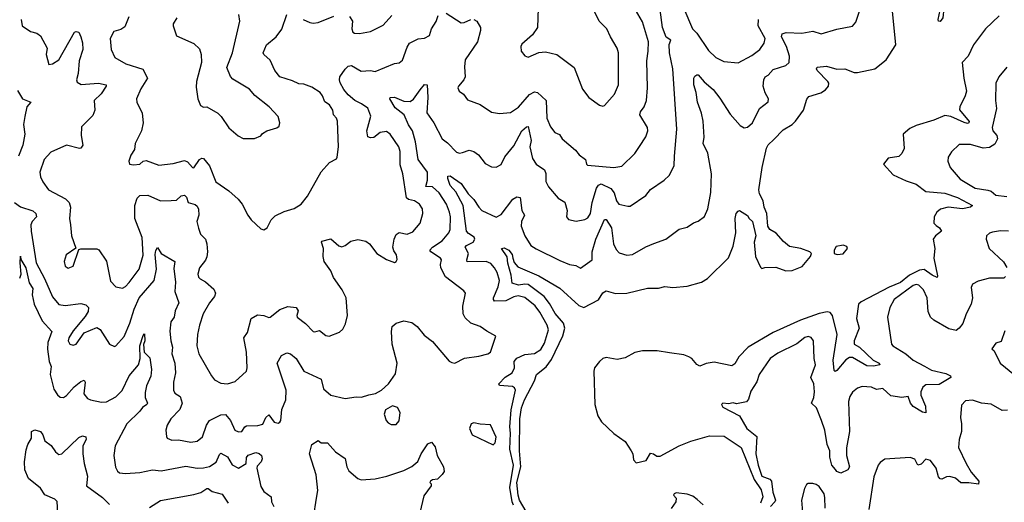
# Model space of a CAD drawing. Extents: x 1690054 to 1842981, y 782881 to 914114.
# Tile 606 of 656: x 1810210 to 1816398, y 872201 to 875233. Entities that reach past the tile are written whole.
import ezdxf

# ---------------------------------------------------------------- set-up
doc = ezdxf.new("R2010")
doc.units = 0

msp = doc.modelspace()

# ---------------------------------------------------------------- linework, layer by layer
at = {"layer": '0CON10XD'}
for points in [[(1813415, 872107.3), (1813350.3, 872215), (1813343.1, 872245), (1813334.5, 872325), (1813358.8, 872425), (1813352.1, 872525), (1813353.7, 872725), (1813364.8, 872795), (1813383, 872845), (1813445.9, 872965), (1813458.5, 873005), (1813517.8, 873052.2), (1813551.6, 873098.4), (1813623.2, 873246.8), (1813636, 873295), (1813626.8, 873326.8), (1813575, 873387.1), (1813540.4, 873450.4), (1813506.4, 873495), (1813405, 873569.2), (1813385, 873572.4), (1813344.8, 873565.2), (1813305, 873578.8), (1813298.9, 873628.9), (1813277.1, 873702.9), (1813274.3, 873744.3), (1813238, 873795), (1813255, 873800), (1813285, 873785.5), (1813305, 873757.8), (1813309.7, 873735), (1813318.6, 873708.6), (1813341.3, 873681.3), (1813473.7, 873623.6), (1813605, 873545.8), (1813725, 873438.5), (1813755, 873425.6), (1813846.8, 873473.2), (1813875, 873517.5), (1813895, 873530.6), (1813955, 873512.5), (1814025, 873514.4), (1814155, 873545.6), (1814225, 873545.8), (1814265, 873557.5), (1814315, 873551.4), (1814405, 873558.6), (1814495.4, 873584.6), (1814532, 873608), (1814665, 873736.2), (1814695, 873810), (1814710.5, 873895), (1814706.2, 873985), (1814713.9, 874016.1), (1814725, 874031.2), (1814735, 874033.8), (1814783.9, 874003.9), (1814794.3, 873984.3), (1814815.8, 873965), (1814835.6, 873875), (1814825.5, 873835), (1814833.8, 873745), (1814865, 873677.5), (1814875, 873670), (1814894, 873676), (1814961.7, 873678.3), (1815025.7, 873655.7), (1815065, 873657.1), (1815127.2, 873682.8), (1815180, 873745), (1815186.2, 873765), (1815176.7, 873775), (1815120, 873795), (1815049.1, 873809.1), (1815010.7, 873840.7), (1814965, 873893.1), (1814924.1, 873914.1), (1814911.2, 873935), (1814906.4, 874015), (1814888.9, 874055), (1814882.5, 874095), (1814859.1, 874139.1), (1814856.2, 874165), (1814876.6, 874305), (1814904.6, 874425.4), (1814915, 874447.1), (1814950.1, 874479.9), (1815008.5, 874541.5), (1815064.8, 874575.2), (1815085.2, 874594.8), (1815136.9, 874665), (1815157, 874733), (1815169.6, 874750.4), (1815245, 874773.8), (1815275, 874793.6), (1815292.5, 874815), (1815295.4, 874834.6), (1815290, 874845), (1815223.1, 874915), (1815218, 874925), (1815222.5, 874935), (1815280.3, 874940.3), (1815345, 874921.5), (1815395, 874925.5), (1815455, 874902.2), (1815475, 874901.4), (1815585, 874924.3), (1815655, 874982), (1815716.2, 875075), (1815690.9, 875329.1)], [(1815995, 875222.9), (1815985, 875224.5), (1815982.1, 875235), (1815995, 875293.3), (1816015, 875336.7), (1816025, 875341.4), (1816042.5, 875335), (1816041.2, 875325), (1816017.3, 875302.7), (1816012.5, 875245), (1815995, 875222.9)], [(1810528.5, 873945), (1810535.7, 873875), (1810562.5, 873797.5), (1810501.2, 873755), (1810490, 873715), (1810496, 873685), (1810515, 873672.9), (1810545.8, 873685), (1810581.2, 873788.8), (1810595, 873793.8), (1810695, 873794), (1810706.4, 873786.4), (1810755, 873716.7), (1810779.8, 873589.8), (1810815, 873554.2), (1810855, 873547.1), (1810875, 873556.9), (1810898.9, 873581.1), (1810960.8, 873665), (1810985, 873753.8), (1810978.9, 873865), (1810933, 873985), (1810933.4, 874066.6), (1810947.7, 874112.3), (1810965, 874128.9), (1811015, 874130), (1811095, 874094.4), (1811162.3, 874097.7), (1811195, 874099.2), (1811225, 874127.5), (1811245, 874131.5), (1811258.3, 874118.3), (1811269.2, 874085), (1811312.8, 874072.8), (1811325, 874062.5), (1811332.9, 874042.9), (1811335.5, 874005), (1811322.5, 873965), (1811333.1, 873923.1), (1811347.1, 873885), (1811376.7, 873855), (1811385.7, 873825), (1811390.6, 873775), (1811386.3, 873743.7), (1811377.2, 873722.8), (1811339.4, 873675), (1811329.4, 873635), (1811334.3, 873615), (1811344, 873605), (1811376.9, 873586.9), (1811430.9, 873540.9), (1811440.5, 873515), (1811434.4, 873495), (1811403.1, 873455), (1811363.3, 873385), (1811340, 873315), (1811326.9, 873255), (1811323.3, 873185), (1811335.7, 873135), (1811415.6, 872995), (1811435, 872971.4), (1811475, 872950), (1811515, 872944.5), (1811565, 872959.2), (1811634.5, 873025), (1811640, 873045), (1811635.3, 873145), (1811619.4, 873235), (1811641.9, 873268.1), (1811664.6, 873355.4), (1811705, 873378.6), (1811745, 873374), (1811775, 873361.2), (1811785, 873364), (1811845, 873411.9), (1811895, 873430.6), (1811948, 873425), (1811960.6, 873405), (1811951.8, 873375), (1811954.6, 873365), (1812005.8, 873325), (1812055, 873274), (1812065, 873271.2), (1812095, 873280), (1812135, 873249.4), (1812155, 873244.6), (1812218.9, 873271.1), (1812240.8, 873289.2), (1812257, 873323), (1812269.5, 873375), (1812262.2, 873485), (1812237, 873537), (1812183.1, 873613.1), (1812166, 873656), (1812124.4, 873715), (1812116.9, 873745), (1812119.4, 873795), (1812106.7, 873835), (1812108.3, 873841.7), (1812165, 873856.2), (1812215, 873812.5), (1812235, 873807.1), (1812256.2, 873813.8), (1812291.7, 873841.7), (1812335, 873851.4), (1812385, 873841.4), (1812407.5, 873825), (1812455, 873763.8), (1812515, 873726.7), (1812565, 873707.5), (1812576.4, 873713.6), (1812583, 873727), (1812578, 873755), (1812560.5, 873780.5), (1812554.4, 873805), (1812562.7, 873855), (1812575, 873884), (1812595, 873896.7), (1812645, 873885.6), (1812680.6, 873899.4), (1812727.8, 873955), (1812744.4, 874015), (1812741.1, 874045), (1812722.5, 874075), (1812691.2, 874095), (1812653.4, 874103.4), (1812641.5, 874115), (1812618.9, 874265), (1812602.2, 874322.2), (1812602.1, 874405), (1812593.8, 874433.8), (1812539.2, 874515), (1812515, 874531.4), (1812475, 874524.4), (1812435, 874492.2), (1812415, 874490), (1812397.8, 874497.8), (1812392.2, 874535), (1812416.2, 874626.2), (1812397.6, 874677.6), (1812358.6, 874705), (1812316, 874726), (1812275, 874760.9), (1812247.2, 874795), (1812225, 874837.1), (1812219, 874855), (1812222.6, 874875), (1812255, 874923.2), (1812275, 874941.9), (1812295, 874946), (1812355, 874908.9), (1812414.5, 874914.5), (1812445, 874907.5), (1812565, 874957.5), (1812595, 874962), (1812615, 874978.8), (1812645, 875060), (1812660.8, 875085), (1812715, 875112.9), (1812755, 875117.8), (1812785.4, 875134.6), (1812798.1, 875175), (1812827.9, 875222.1), (1812839.6, 875260.4)], [(1810895, 875250.5), (1810871.2, 875188.8), (1810845, 875171.8), (1810800.5, 875159.5), (1810778.6, 875115), (1810785.7, 875045), (1810808, 874995), (1810876, 874955), (1810983.4, 874923.4), (1811013.3, 874865), (1810971.1, 874798.9), (1810943.3, 874735), (1810945.8, 874715), (1810979.2, 874645), (1810985.7, 874585.7), (1810975.8, 874534.2), (1810936.2, 874455), (1810932.3, 874417.7), (1810907.8, 874382.2), (1810896.7, 874345), (1810900, 874325), (1810925, 874321.9), (1810964.5, 874325.5), (1810985, 874343.8), (1811005, 874348), (1811085, 874319.2), (1811175, 874328.9), (1811245, 874347.8), (1811265, 874340.8), (1811295, 874303.8), (1811305, 874302), (1811340, 874355), (1811355, 874364.3), (1811365, 874361.9), (1811403.5, 874315), (1811443.6, 874213.6), (1811525, 874157.5), (1811582, 874105), (1811608.8, 874075), (1811644, 874005), (1811665, 873976.7), (1811725, 873920), (1811745, 873913.3), (1811765, 873926.2), (1811791.2, 873975), (1811815, 874000), (1811872.7, 874027.3), (1811935, 874047.5), (1811978, 874075), (1812019.2, 874125), (1812105, 874276.7), (1812156.7, 874335), (1812200, 874360), (1812205, 874370), (1812212.9, 874435), (1812206.7, 874595), (1812200.8, 874615), (1812182.9, 874635), (1812177.5, 874665), (1812157.6, 874697.6), (1812126.9, 874716.9), (1812113.3, 874755), (1812097.5, 874775), (1812045, 874808.5), (1811995, 874829.1), (1811965, 874830.9), (1811925, 874849.5), (1811845, 874873.5), (1811813.5, 874913.5), (1811785, 874980), (1811744.6, 875014.6), (1811740.6, 875025), (1811761.4, 875075), (1811822.5, 875125), (1811856.6, 875173.4), (1811888.1, 875265)], [(1811197.5, 875245), (1811175, 875207.5), (1811174.1, 875194.1), (1811195, 875132.5), (1811304.1, 875084.1), (1811339.5, 875049.5), (1811350, 875015), (1811352.5, 874965), (1811322, 874845), (1811319.3, 874809.3), (1811328.8, 874735), (1811346.7, 874695), (1811364.4, 874684.4), (1811385.7, 874685.7), (1811455, 874646.7), (1811475.8, 874625.8), (1811525, 874553.3), (1811583.2, 874503.2), (1811615, 874486.7), (1811685, 874486.7), (1811725, 874503.3), (1811735, 874517.5), (1811764.1, 874535.9), (1811825.9, 874554.1), (1811840, 874565), (1811843.8, 874585), (1811833.8, 874625), (1811778, 874685), (1811687.4, 874757.4), (1811655, 874796.2), (1811549.1, 874859.1), (1811535, 874876.7), (1811512.7, 874932.7), (1811547.5, 875025), (1811594.3, 875225), (1811587.5, 875265)], [(1811992.5, 875235), (1812034, 875215), (1812055, 875211.3), (1812085, 875216.2), (1812185, 875255.7)], [(1812283.2, 875253.2), (1812300.6, 875225), (1812298.1, 875175), (1812304.2, 875155), (1812315, 875149.2), (1812345, 875146), (1812415, 875158.6), (1812495, 875199.2), (1812549.4, 875260.6)], [(1812890, 875275), (1812985, 875214.4), (1813004.4, 875215.6), (1813045, 875234.2)], [(1813313.9, 872183.9), (1813304.9, 872204.9), (1813290, 872295), (1813313.6, 872435), (1813290.8, 872535), (1813295.4, 872635), (1813291.2, 872675), (1813298.1, 872781.9), (1813326, 872906), (1813320.4, 872920.4), (1813308.1, 872928.1), (1813225.6, 872935.6), (1813220.6, 872945), (1813262.1, 872987.9), (1813305, 873015.6), (1813320, 873045), (1813318.2, 873085), (1813334.3, 873105.7), (1813385, 873129.6), (1813445, 873135.5), (1813485, 873160.5), (1813508.8, 873201.2), (1813532.7, 873285), (1813524.6, 873315), (1813479.4, 873395), (1813449.6, 873435), (1813385, 873487.7), (1813342.3, 873497.7), (1813315, 873491.5), (1813265, 873466), (1813195, 873465.7), (1813186.9, 873475), (1813187.9, 873485), (1813218, 873555), (1813225.3, 873594.7), (1813211.1, 873645), (1813195, 873673.5), (1813171.7, 873701.7), (1813141.2, 873715), (1813021.7, 873711.7), (1813019.7, 873725), (1813031.3, 873765), (1813010, 873805), (1813017.5, 873815), (1813060.6, 873835), (1813070.4, 873855), (1813066.1, 873866.1), (1813029.9, 873889.9), (1813018.9, 873905), (1812996.2, 874065), (1812951.4, 874151.4), (1812915, 874190.8), (1812901.2, 874235), (1812900.4, 874249.6), (1812915, 874252.1), (1812985, 874204.7), (1813029, 874139), (1813065, 874103.8), (1813094.8, 874054.8), (1813115.5, 874035), (1813205, 873992.9), (1813235, 874009.4), (1813310, 874105), (1813335, 874121.2), (1813355, 874116.2), (1813365.3, 874035.3), (1813382.2, 874005), (1813363.2, 873965), (1813362, 873935), (1813385.4, 873875), (1813422.5, 873815), (1813455, 873792.9), (1813605, 873720), (1813664.7, 873694.7), (1813705, 873688.5), (1813735, 873671.4), (1813808.5, 873725), (1813808.5, 873775), (1813830.5, 873855), (1813885, 873978.6), (1813895, 873978.9), (1813928.9, 873925), (1813942.7, 873825), (1813958.9, 873788.9), (1813978.6, 873768.6), (1814025, 873753.5), (1814062.4, 873757.6), (1814145, 873806.9), (1814195, 873828.1), (1814270, 873855), (1814355, 873917.5), (1814405, 873930), (1814445, 873956.2), (1814475, 873966.7), (1814515, 873997.5), (1814534.2, 874045), (1814552.8, 874147.2), (1814557.9, 874265), (1814535.4, 874395), (1814505.4, 874455), (1814512.5, 874495), (1814506.4, 874595), (1814496, 874646), (1814470, 874715), (1814461.8, 874775), (1814446.4, 874825), (1814446.7, 874865), (1814452.4, 874877.6), (1814465, 874887.1), (1814475, 874885.8), (1814512.9, 874842.9), (1814568.5, 874795), (1814610.7, 874740.7), (1814675, 874639.2), (1814739.1, 874569.1), (1814763.9, 874553.9), (1814785, 874558.8), (1814815.7, 874584.3), (1814860, 874675), (1814913.6, 874716.4), (1814916.7, 874735), (1814894.4, 874774.4), (1814882.5, 874815), (1814886, 874855), (1814895, 874873.3), (1814914.3, 874885.7), (1814945, 874921.1), (1815025.5, 874944.5), (1815046.5, 874963.5), (1815047.3, 875005), (1815029.5, 875065), (1814998.2, 875125), (1815001.4, 875145), (1815027.8, 875152.2), (1815125, 875149.2), (1815195, 875161.5), (1815246.6, 875143.4), (1815345, 875174.5), (1815445, 875193.1), (1815465, 875216.7), (1815495.3, 875304.7)], [(1813065, 875234.3), (1813083.1, 875223.1), (1813106, 875185), (1813106.9, 875165), (1813087.9, 875095), (1813009.4, 874980.6), (1813006.1, 874936.1), (1813009.4, 874875), (1813001.4, 874855), (1812966.9, 874815), (1812964.2, 874805), (1812972.5, 874785), (1813000, 874765), (1813025, 874730), (1813105, 874700), (1813175, 874651.4), (1813225, 874642.9), (1813295, 874650.8), (1813345, 874683.6), (1813415, 874763.3), (1813445, 874779.2), (1813465, 874775.8), (1813519.2, 874725), (1813523.5, 874615), (1813545, 874560), (1813573.1, 874525), (1813601.9, 874511.9), (1813618.8, 874485), (1813703.6, 874413.6), (1813725.8, 874385), (1813766, 874355), (1813772, 874325), (1813778.6, 874318.6), (1813945, 874305.4), (1813995, 874312.7), (1814076.7, 874393.3), (1814105, 874435.8), (1814145, 874498), (1814158.2, 874535), (1814155.3, 874555.3), (1814107.1, 874635), (1814111.1, 874655), (1814134.7, 874685.3), (1814150, 874725), (1814155.5, 874805), (1814151.5, 874975), (1814160.8, 875035), (1814161.2, 875095), (1814125, 875218.8), (1814080, 875295)], [(1813468.8, 875305), (1813463.3, 875185), (1813432.7, 875137.3), (1813365, 875078.8), (1813358.8, 875065), (1813362.5, 875035), (1813385, 875006.7), (1813405, 874997.5), (1813473, 875027), (1813515, 875031.9), (1813585.5, 875015.5), (1813695, 874933.8), (1813746.6, 874796.6), (1813786, 874745), (1813855, 874697.1), (1813875, 874690.8), (1813885, 874694.2), (1813947.5, 874765), (1813974.4, 874825), (1813972.5, 875025), (1813965.8, 875055), (1813922.9, 875125), (1813900.8, 875175), (1813852, 875225), (1813819.7, 875289.7)], [(1816365, 875258.1), (1816279.6, 875175), (1816205, 875075.6), (1816171.1, 875005), (1816134.5, 874965), (1816143.3, 874866.7), (1816160.5, 874785), (1816153.2, 874755), (1816119.3, 874685), (1816117.6, 874667.6), (1816176.6, 874593.4), (1816175.3, 874584.7), (1816167.9, 874582.1), (1816146.6, 874586.6), (1816062.5, 874625), (1816025, 874631.1), (1815955, 874601.5), (1815845, 874568.9), (1815805, 874548.9), (1815762.9, 874515), (1815768.6, 874425), (1815755, 874392.5), (1815735.8, 874374.2), (1815667.7, 874362.3), (1815640, 874325), (1815699.3, 874259.3), (1815781.1, 874221.1), (1815845, 874198.9), (1815905, 874153.1), (1816025, 874144.2), (1816105, 874115.2), (1816198.8, 874065), (1816186.7, 874055), (1816135, 874044.8), (1816046, 874056), (1815996.9, 874043.1), (1815974.8, 874025), (1815958.4, 873995), (1815955.3, 873955.2), (1815969.9, 873939.9), (1815990.4, 873925), (1816002.9, 873905), (1815965, 873876), (1815951.2, 873855), (1815961, 873795), (1815955.6, 873735.6), (1815979.4, 873625), (1815975.6, 873614.4), (1815945, 873628), (1815895, 873663.4), (1815865, 873660.5), (1815802.7, 873627.3), (1815745, 873582.1), (1815675, 873553.2), (1815498.9, 873461.1), (1815481.5, 873445), (1815470, 873355), (1815486.5, 873295), (1815454.7, 873215), (1815455.4, 873195.4), (1815489.1, 873175), (1815573.6, 873093.6), (1815612, 873075), (1815616.2, 873065), (1815575.6, 873055.6), (1815535, 873059.2), (1815445, 873111.1), (1815425, 873110), (1815403.1, 873096.9), (1815345, 873030), (1815335, 873022), (1815329.2, 873029.2), (1815323.7, 873095), (1815348.6, 873255), (1815318.1, 873375), (1815303, 873393), (1815285, 873398.4), (1815235, 873387.2), (1815117.5, 873345), (1814945, 873267.4), (1814788.4, 873175), (1814729.1, 873115), (1814705, 873070.8), (1814685, 873058.9), (1814575, 873081.2), (1814525, 873072.5), (1814485, 873057.1), (1814465, 873067.1), (1814434.8, 873104.8), (1814416, 873116), (1814385, 873126.7), (1814295, 873139.4), (1814217.3, 873152.7), (1814125, 873153.2), (1814077.1, 873142.9), (1814015, 873108.1), (1813965, 873097.5), (1813895, 873111.2), (1813875, 873104.5), (1813855, 873086.7), (1813823.3, 873046.7), (1813818.5, 873025), (1813825.6, 872815), (1813844.2, 872745), (1813865.9, 872705.9), (1813945, 872633.3), (1814015, 872582.5), (1814052.5, 872525), (1814062.5, 872505), (1814068.3, 872468.3), (1814085, 872450), (1814146.3, 872463.7), (1814175, 872508.9), (1814194, 872505), (1814215, 872490.6), (1814235, 872491.1), (1814355, 872556.9), (1814428, 872585), (1814545, 872618.9), (1814637.2, 872617.2), (1814744.9, 872544.9), (1814826.5, 872345), (1814869.5, 872279.5), (1814880.9, 872235), (1814866.6, 872195)], [(1814294.6, 875025.4), (1814292.7, 875077.3), (1814303.3, 875105), (1814273.8, 875123.8), (1814250, 875185), (1814236.2, 875295)], [(1814384.2, 875304.2), (1814439.2, 875175), (1814465, 875148.8), (1814539.5, 875039.5), (1814586.1, 874996.1), (1814635, 874971.4), (1814725, 874962.7), (1814811.5, 875008.5), (1814861.8, 875045), (1814888.7, 875085), (1814894.7, 875115), (1814852, 875195), (1814852.9, 875235)], [(1810219.4, 875235), (1810225.7, 875195), (1810278.5, 875158.5), (1810318.5, 875148.5), (1810341.5, 875131.5), (1810383.3, 875055), (1810376.5, 875015), (1810392.5, 874952.5), (1810415, 874955.7), (1810455, 874981.1), (1810555, 875154), (1810565, 875160), (1810582.5, 875155), (1810594.2, 875125), (1810605, 875087.5), (1810606.7, 875045), (1810583.2, 874975), (1810578, 874895), (1810567.5, 874855), (1810570.4, 874840.4), (1810595.6, 874825.6), (1810705, 874834.4), (1810752.5, 874825), (1810754, 874815), (1810721.5, 874768.5), (1810678.2, 874725), (1810682.5, 874665), (1810669.4, 874630.6), (1810599.1, 874560.9), (1810595.6, 874505), (1810605.6, 874445), (1810595, 874426.7), (1810585, 874423.8), (1810505, 874444.2), (1810405, 874400), (1810362.9, 874355), (1810336, 874275), (1810341.2, 874245), (1810355.8, 874215), (1810390, 874165), (1810497.4, 874107.4), (1810520.8, 874085), (1810529.1, 874055), (1810523.5, 873985), (1810528.5, 873945)], [(1810177.7, 874085), (1810215, 874057.7), (1810291.5, 874031.5), (1810310.3, 874015), (1810314.6, 873995), (1810288.5, 873965), (1810279.6, 873945), (1810280.9, 873905), (1810313.8, 873705), (1810365, 873606.9), (1810415, 873491.4), (1810455, 873443.3), (1810496.6, 873436.6), (1810595, 873450.4), (1810625, 873442.2), (1810641.6, 873425), (1810639.2, 873400.8), (1810622.2, 873367.8), (1810545, 873277.5), (1810518.6, 873235), (1810513.5, 873215), (1810524, 873195), (1810545, 873188.1), (1810565, 873194.4), (1810615, 873266.2), (1810695, 873298.8), (1810715, 873286.7), (1810773.7, 873193.7), (1810805, 873180.8), (1810815, 873184), (1810866.5, 873243.5), (1810902.7, 873327.3), (1810928.3, 873415), (1810960, 873485), (1811055.2, 873594.8), (1811070, 873665), (1811062, 873758), (1811065, 873783.3), (1811075, 873802.5), (1811099.2, 873765), (1811184.2, 873714.2), (1811179.6, 873670.4), (1811189.3, 873585), (1811185.3, 873525), (1811210, 873455), (1811186.5, 873403.5), (1811180, 873365), (1811159.2, 873335), (1811154, 873276), (1811159.2, 873215), (1811170.6, 873175), (1811166.5, 873135), (1811184.7, 873075), (1811189.2, 873015), (1811177.3, 872955), (1811176.7, 872905), (1811185, 872887.5), (1811218.8, 872865), (1811230, 872825), (1811217.1, 872785), (1811160, 872725), (1811136, 872685), (1811128, 872655), (1811133.3, 872615), (1811137.5, 872605), (1811165, 872590.8), (1811207, 872593), (1811285, 872580), (1811324.5, 872585.5), (1811358.2, 872611.8), (1811384.7, 872685.3), (1811403.3, 872715), (1811415, 872722.2), (1811475, 872751.4), (1811503.3, 872753.3), (1811534.5, 872715), (1811562.9, 872655), (1811585, 872643.2), (1811605, 872645.4), (1811624.1, 872675), (1811635, 872681.7), (1811706.8, 872683.2), (1811737.1, 872692.9), (1811756, 872735), (1811775, 872750), (1811810, 872705), (1811835, 872699.2), (1811845, 872704), (1811850.6, 872715), (1811856.5, 872785), (1811882.1, 872845), (1811884.6, 872905), (1811828.6, 873075), (1811855, 873123.8), (1811889.2, 873140.8), (1811911.2, 873135), (1811948.1, 873105), (1811995.3, 873025.3), (1812104.2, 872975), (1812118.5, 872915), (1812165, 872874.4), (1812255, 872854.3), (1812325, 872863.8), (1812357.7, 872862.3), (1812405, 872876.7), (1812445.8, 872884.2), (1812484.1, 872905.9), (1812528, 872945), (1812572.2, 873007.8), (1812582.2, 873075), (1812550.6, 873195), (1812545.8, 873274.2), (1812550, 873305), (1812575, 873326.7), (1812625, 873341.2), (1812675, 873331.2), (1812708, 873305), (1812752, 873252), (1812805, 873212), (1812908.8, 873088.8), (1812925, 873078.8), (1812945, 873076.2), (1813005, 873107.5), (1813095, 873119.4), (1813152.5, 873135), (1813168.8, 873145), (1813203.3, 873245), (1813145, 873276.2), (1813105, 873306), (1813045.8, 873325.8), (1813009.7, 873359.7), (1812996.2, 873385), (1812995.9, 873434.1), (1813012, 873515), (1813000.3, 873530.3), (1812920.9, 873590.9), (1812886.9, 873616.9), (1812856.2, 873675), (1812853.9, 873695), (1812861.5, 873725), (1812855.5, 873735), (1812793.8, 873775), (1812787.8, 873785), (1812805.2, 873804.8), (1812865, 873842.9), (1812907.8, 873895), (1812914.6, 873915.4), (1812918.5, 873995), (1812911.8, 874025), (1812892.3, 874075), (1812845.8, 874145.8), (1812805, 874182.3), (1812762.5, 874185), (1812773.3, 874225), (1812773.6, 874275), (1812714.7, 874355), (1812697.4, 874465), (1812677.7, 874535), (1812652.5, 874572.5), (1812625.4, 874635.4), (1812570.3, 874680.3), (1812535.7, 874735), (1812537.5, 874745), (1812565, 874745.9), (1812625, 874721.8), (1812665, 874718.5), (1812685, 874734.3), (1812726.5, 874793.5), (1812754.1, 874825.9), (1812771.2, 874825), (1812774.6, 874745), (1812767.8, 874647.8), (1812813.6, 874585), (1812865, 874484.2), (1812898.8, 874458.8), (1812955, 874401.9), (1812975, 874395.7), (1812992.1, 874397.9), (1813035, 874414), (1813065, 874406), (1813093.2, 874383.2), (1813135, 874330), (1813175, 874308), (1813205, 874306), (1813235, 874324), (1813258.3, 874371.7), (1813315, 874440.6), (1813365, 874534.5), (1813395, 874560.9), (1813405, 874561.4), (1813424.4, 874475), (1813415.4, 874434.6), (1813432.1, 874362.1), (1813455.9, 874325.9), (1813509.1, 874289.1), (1813516.1, 874266.1), (1813517.1, 874217.1), (1813534.2, 874184.2), (1813595, 874112), (1813636.8, 874086.8), (1813651.4, 874035), (1813646.7, 873995), (1813658.3, 873978.3), (1813706.7, 873966.7), (1813761.7, 873978.3), (1813781.1, 873988.9), (1813798, 874015), (1813808.4, 874085), (1813835.7, 874174.3), (1813847.1, 874192.9), (1813865, 874202.5), (1813925, 874172.1), (1813945.4, 874145), (1813960.4, 874095), (1813974.7, 874074.7), (1814031.1, 874061.1), (1814047.4, 874062.6), (1814145, 874128), (1814175, 874165.8), (1814261.2, 874225), (1814292, 874255), (1814324.3, 874315.7), (1814324.5, 874375), (1814341.1, 874545), (1814314.7, 874924.7), (1814294.6, 875025.4)], [(1816414, 874935), (1816364, 874875), (1816346, 874835), (1816342, 874725), (1816350, 874675), (1816321.1, 874555), (1816325.6, 874535), (1816352.3, 874505), (1816356.5, 874485), (1816338.1, 874451.9), (1816305, 874431.2), (1816265, 874426.2), (1816185, 874448.7), (1816115, 874448.1), (1816066.1, 874403.9), (1816045, 874370), (1816043.3, 874345), (1816058.9, 874305), (1816121.7, 874231.7), (1816214.8, 874174.8), (1816295, 874163.2), (1816316.5, 874155), (1816345, 874130.7), (1816415, 874121.9)], [(1810195, 874788.8), (1810226.9, 874736.9), (1810280, 874715), (1810254.3, 874685), (1810241.8, 874625), (1810234.4, 874575), (1810242.7, 874515), (1810228.8, 874445), (1810201.3, 874375)], [(1816425, 873903.6), (1816375, 873906.2), (1816325, 873898.5), (1816305, 873891.4), (1816286.2, 873875), (1816283.3, 873855), (1816304, 873795), (1816392.9, 873712.9), (1816415, 873676)], [(1815347, 873757), (1815385, 873761.2), (1815412.5, 873795), (1815409.3, 873809.3), (1815385, 873816.2), (1815341.7, 873808.3), (1815330, 873785), (1815330, 873765), (1815347, 873757)], [(1810209.7, 873609.7), (1810218.7, 873635), (1810211.8, 873705), (1810215, 873747.5), (1810217.6, 873727.6), (1810248.7, 873675), (1810269, 873579), (1810292.5, 873545), (1810287.5, 873505), (1810300, 873445), (1810350.8, 873340.8), (1810411.5, 873275), (1810386.2, 873205), (1810383.8, 873163.8), (1810395.3, 873085.3), (1810407.6, 873055), (1810401.2, 873005), (1810425, 872911.2), (1810446.4, 872876.4), (1810465, 872860.8), (1810485, 872858.6), (1810505, 872872.2), (1810552.5, 872927.5), (1810595, 872960), (1810615, 872967.5), (1810621.1, 872955), (1810612.6, 872882.6), (1810635, 872854), (1810654.4, 872844.4), (1810725, 872829.4), (1810755, 872832.5), (1810815, 872862.9), (1810853.3, 872903.3), (1810898.2, 872995), (1810957.5, 873065), (1810967.5, 873105), (1810965.8, 873185), (1810985, 873250), (1810995, 873260), (1810997.3, 873215), (1810987, 873193), (1810992.5, 873145), (1811028.6, 873108.6), (1811039.2, 873035), (1811034.2, 872994.2), (1811007.8, 872932.2), (1810998.6, 872891.4), (1810999.1, 872859.1), (1811012.2, 872825), (1811008.1, 872815), (1810982.2, 872797.8), (1810965.8, 872774.2), (1810882.5, 872695), (1810810.5, 872555), (1810801.4, 872495), (1810812.6, 872422.6), (1810825, 872396.2), (1810837.1, 872387.1), (1810875, 872382.9), (1810965, 872388), (1811045, 872405.3), (1811099.7, 872399.7), (1811255, 872428.5), (1811325, 872415.8), (1811365, 872417.5), (1811403, 872427), (1811445, 872452.5), (1811465, 872501.2), (1811475, 872509.2), (1811516, 872486), (1811545.6, 872435.6), (1811585, 872415.5), (1811634.2, 872445), (1811635, 872482.5), (1811645, 872498.1), (1811695, 872513.1), (1811715, 872508.1), (1811728.6, 872495), (1811734.3, 872475), (1811726.5, 872455), (1811701.7, 872428.3), (1811700.9, 872415), (1811725, 872300), (1811745, 872268.6), (1811790, 872235), (1811791.5, 872205), (1811807.5, 872175)], [(1816405, 873620), (1816395, 873610), (1816305, 873610), (1816235, 873590.5), (1816198.9, 873571.1), (1816189.7, 873550.3), (1816198.2, 873485), (1816190.9, 873445), (1816158.5, 873385), (1816137.5, 873325), (1816115, 873294.4), (1816095, 873281.2), (1816050, 873290), (1815955, 873346), (1815935, 873363.8), (1815920.7, 873400.7), (1815913.5, 873485), (1815890, 873535), (1815861.2, 873565), (1815845, 873568.9), (1815825, 873563.3), (1815706.4, 873475), (1815678.2, 873425), (1815664.4, 873365), (1815690, 873195), (1815697.1, 873185), (1815779.4, 873135), (1815825, 873093.8), (1815897, 873057), (1815941.7, 873031.7), (1816031.2, 873011.2), (1816060, 872995), (1816062, 872985), (1815988.1, 872941.9), (1815905, 872938.5), (1815885.6, 872925), (1815874.5, 872895.5), (1815874.6, 872875), (1815902.7, 872805), (1815905, 872763.8), (1815885, 872767.1), (1815825, 872803.1), (1815809.4, 872825), (1815795, 872866.2), (1815755, 872859.2), (1815685, 872870), (1815635, 872915.5), (1815595, 872910), (1815563.7, 872923.6), (1815505, 872928.5), (1815475, 872918.1), (1815445, 872894), (1815426.9, 872865), (1815419.4, 872835), (1815424.5, 872645), (1815405.9, 872544.1), (1815405.9, 872495), (1815424.4, 872425), (1815415, 872404.2), (1815370, 872385), (1815345, 872394), (1815336.3, 872406.3), (1815313.5, 872433.5), (1815301.3, 872485), (1815300.9, 872525), (1815284.7, 872565), (1815269.5, 872655), (1815248.4, 872715), (1815218, 872795), (1815186.4, 872825), (1815200.4, 872859.6), (1815204.7, 872895), (1815200.8, 872945), (1815182.5, 872985), (1815212.1, 873065), (1815203.6, 873105), (1815198.8, 873215), (1815185, 873236.2), (1815165, 873242), (1815145, 873237.1), (1815093.7, 873196.3), (1814975, 873138.5), (1814926.2, 873105), (1814856.9, 873005), (1814842.9, 872957.1), (1814805, 872898.8), (1814790.4, 872849.6), (1814777.5, 872832.5), (1814715, 872820.8), (1814693.9, 872826.1), (1814665, 872820), (1814630, 872825), (1814621.2, 872815), (1814629.2, 872799.2), (1814734.3, 872744.3), (1814780, 872665), (1814843, 872615), (1814836.2, 872505), (1814851.1, 872435), (1814875, 872366.4), (1814925, 872346.2), (1814934.7, 872335), (1814943, 872265), (1814960.8, 872215), (1814956.8, 872203.2), (1814928, 872175)], [(1816402.4, 873277.6), (1816378, 873212), (1816345, 873202), (1816320, 873165), (1816333.8, 873153.8), (1816372.5, 873075), (1816461.7, 873001.7)], [(1816419.3, 872780.7), (1816385, 872778.7), (1816315, 872816.7), (1816255, 872823.6), (1816197.7, 872842.3), (1816155, 872838), (1816128.3, 872811.7), (1816122.9, 872735), (1816130, 872695), (1816129.4, 872645), (1816113.8, 872596.2), (1816110.4, 872545), (1816157.9, 872445), (1816190.9, 872390.9), (1816237.5, 872335), (1816235.7, 872314.3), (1816175, 872324.2), (1816125, 872323.6), (1816091.9, 872351.9), (1816055, 872363.8), (1816035, 872361.5), (1816005, 872346.7), (1815995, 872349.4), (1815985, 872361.2), (1815970, 872415), (1815935, 872464.3), (1815905, 872471.4), (1815875, 872441.1), (1815855, 872433.5), (1815835, 872472.5), (1815807.3, 872482.7), (1815647.3, 872472.7), (1815618.1, 872451.9), (1815605, 872434), (1815577.9, 872362.1), (1815547.8, 872155)], [(1812575, 872690), (1812595, 872712.5), (1812602, 872765), (1812585, 872796.7), (1812553.6, 872806.4), (1812508.3, 872781.7), (1812501.2, 872755), (1812513.8, 872715), (1812525, 872700), (1812545, 872690), (1812575, 872690)], [(1810448.6, 872135), (1810445, 872206.7), (1810430.6, 872220.6), (1810368.5, 872248.5), (1810339.8, 872289.8), (1810265, 872350), (1810241.4, 872405), (1810240, 872455), (1810250.8, 872530.8), (1810261.9, 872565), (1810284.4, 872605), (1810284.4, 872645), (1810304.1, 872655.9), (1810341.1, 872645), (1810355.8, 872625), (1810367, 872587), (1810408.3, 872558.3), (1810435, 872518), (1810455, 872501.2), (1810475, 872506.7), (1810581.4, 872608.6), (1810605, 872618.2), (1810625, 872612.5), (1810627.5, 872595), (1810606.7, 872555), (1810606.4, 872505), (1810614.4, 872445), (1810635.7, 872365), (1810628.9, 872305), (1810730.4, 872230.4), (1810775, 872188.1)], [(1813185, 872561.2), (1813198, 872575), (1813205, 872610), (1813168.1, 872688.1), (1813105, 872691.2), (1813065, 872700), (1813047.5, 872695), (1813037.5, 872665), (1813054.1, 872624.1), (1813185, 872561.2)], [(1812055.4, 872105), (1812075, 872227.5), (1812084.2, 872275), (1812072.9, 872372.9), (1812031.4, 872505), (1812046.4, 872563.6), (1812085, 872588.8), (1812105, 872575.8), (1812145, 872573.8), (1812195, 872519.2), (1812255, 872476), (1812265.6, 872425), (1812278.3, 872398.3), (1812335, 872350.8), (1812355, 872342.5), (1812445, 872348.6), (1812517.5, 872365), (1812625, 872401.9), (1812675, 872426.9), (1812712.3, 872457.7), (1812734.1, 872505.9), (1812775, 872568.8), (1812798.3, 872578.3), (1812820.3, 872550.3), (1812834.7, 872494.7), (1812873.1, 872425), (1812877.5, 872395), (1812866, 872375), (1812835, 872347.5), (1812805, 872343.3), (1812792, 872335), (1812787.5, 872325), (1812796.2, 872316.2), (1812796, 872305), (1812749.2, 872240.8), (1812724.3, 872135)], [(1811025, 872167.5), (1811095, 872212.5), (1811305, 872250), (1811347.3, 872262.7), (1811385, 872288.8), (1811395, 872288.8), (1811420, 872270), (1811482.7, 872252.7), (1811520, 872195)], [(1815272.2, 872165), (1815271.2, 872231.2), (1815265.4, 872255.4), (1815235, 872300), (1815215, 872314), (1815195, 872318.8), (1815165, 872320), (1815155, 872313.3), (1815141.7, 872288.3), (1815123.3, 872215), (1815131.9, 872115)], [(1814505.9, 872185.9), (1814468.8, 872218.8), (1814439.7, 872239.7), (1814405, 872252.5), (1814335, 872260), (1814322.5, 872255), (1814320, 872245), (1814336.4, 872226.4), (1814333.3, 872205), (1814305, 872161.2)]]:
    msp.add_lwpolyline(points, dxfattribs=at)

doc.saveas('drawing.dxf')
